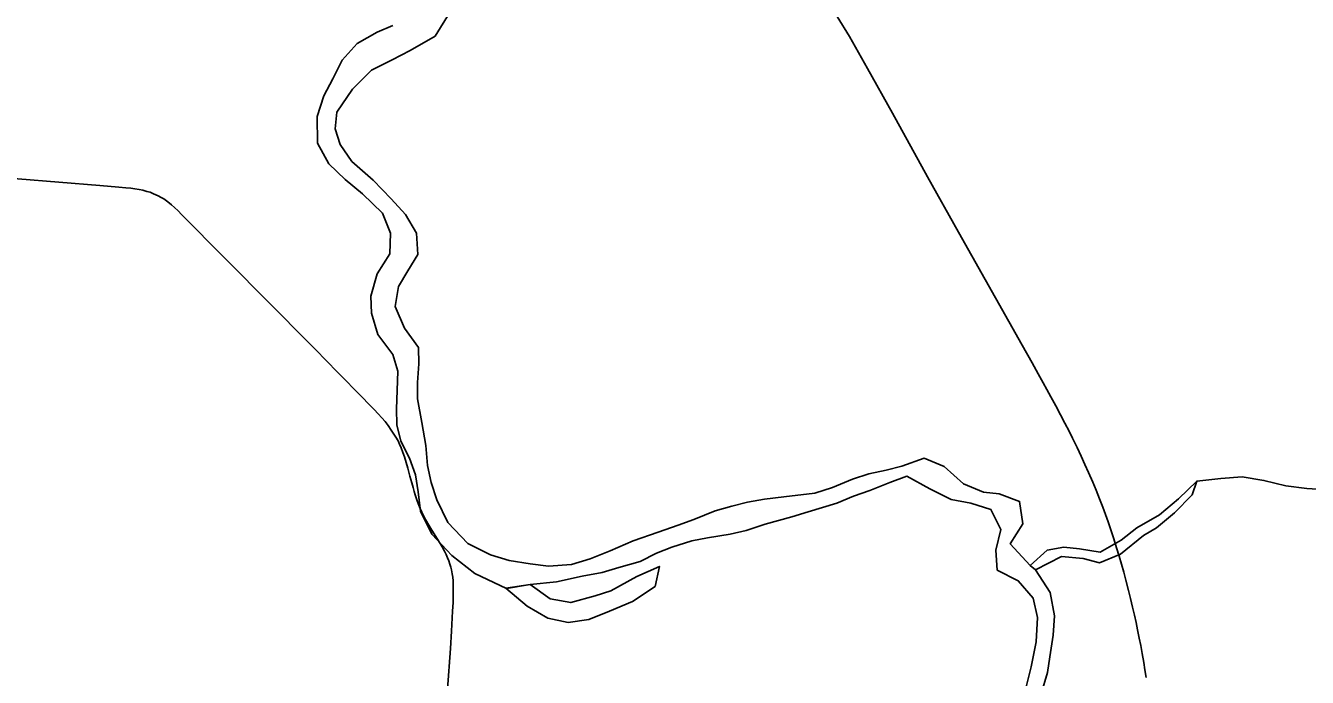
# Model space of a CAD drawing. Extents: x 1442749 to 1756758, y 235267 to 677782.
# Drawn here: x 1604148 to 1608257, y 563845 to 565936 of the extents above; entities that cross this region are included whole.
import ezdxf

# ---------------------------------------------------------------- set-up
doc = ezdxf.new("R2010")
doc.units = 0
for name, color, linetype in [('GM_X_County_Road', 7, 'Continuous'), ('GM_X_Major_River', 7, 'Continuous'), ('GM_X_Minor_River', 7, 'Continuous'), ('GM_X_Township_Road', 7, 'Continuous')]:
    doc.layers.add(name, color=color, linetype=linetype)

msp = doc.modelspace()

# ---------------------------------------------------------------- linework, layer by layer
at = {"layer": 'GM_X_County_Road'}
msp.add_lwpolyline([(1606749.7, 565966.1), (1606788.6, 565901.6), (1606847.1, 565799.1), (1606926.6, 565655.7), (1607039.2, 565451.7), (1607138, 565273.9), (1607342.5, 564910.8), (1607374.5, 564854), (1607394.1, 564818.8), (1607409.6, 564790.5), (1607421.4, 564768.9), (1607434, 564745.9), (1607450.1, 564716.4), (1607465.3, 564687.7), (1607479.6, 564660.8), (1607493, 564634.8), (1607503.9, 564613.1), (1607518.6, 564582.7), (1607531.7, 564554.5), (1607543.8, 564528), (1607555.1, 564502.8), (1607568.9, 564471.2), (1607579.4, 564446), (1607590.3, 564418.6), (1607600.7, 564391.7), (1607609.4, 564367.9), (1607617.6, 564344.4), (1607626.3, 564318.4), (1607635.8, 564289.3), (1607644.9, 564260.6), (1607653.2, 564233.8), (1607660.6, 564208.6), (1607667.9, 564183), (1607674.9, 564157.3), (1607683.6, 564123.9), (1607690.1, 564098.3), (1607696.6, 564071), (1607702.7, 564044.9), (1607707.9, 564021.5), (1607712.6, 563997.6), (1607717.8, 563971.6), (1607722.6, 563947.3), (1607727.4, 563921.7), (1607732.2, 563893), (1607736.1, 563869.1), (1607739.6, 563844.4)], dxfattribs=at)
at = {"layer": 'GM_X_Major_River'}
for p, q in [((1607384.8, 564190.3), (1607368.2, 564204)), ((1605765.5, 564143.8), (1605687.4, 564131.9)), ((1605689, 564130.5), (1605765.6, 564143.7))]:
    msp.add_line(p, q, dxfattribs=at)
for points in [[(1607368.2, 564204), (1607304.1, 564273.6), (1607344.2, 564337.6), (1607334.3, 564409.7), (1607268.3, 564433.8), (1607218.3, 564439.9), (1607154.4, 564466.1), (1607092.5, 564522.3), (1607028.5, 564548.4), (1606956.4, 564522.5), (1606906.4, 564510.5), (1606850.4, 564498.6), (1606798.3, 564480.7), (1606734.2, 564454.7), (1606678.2, 564436.8), (1606578.2, 564424.9), (1606516.1, 564417), (1606462.1, 564407.1), (1606412.1, 564395.1), (1606358, 564379.2), (1606290, 564351.3), (1606239.9, 564333.3), (1606175.9, 564311.4), (1606095.8, 564283.5), (1606021.7, 564251.5), (1605957.7, 564225.6), (1605897.6, 564207.7), (1605823.6, 564201.8), (1605765.6, 564209.9), (1605697.6, 564220), (1605637.6, 564238.1), (1605565.6, 564274.3), (1605501.7, 564342.5), (1605465.9, 564414.6), (1605448, 564470.7), (1605436, 564524.8), (1605430.2, 564588.9), (1605418.3, 564663.1), (1605404.4, 564739.2), (1605404.5, 564791.3), (1605408.6, 564851.3), (1605406.7, 564903.4), (1605362.8, 564965.6), (1605332.9, 565035.7), (1605343, 565099.8), (1605373.1, 565149.8), (1605405.2, 565201.8), (1605401.3, 565270), (1605365.4, 565330.1), (1605319.5, 565380.2), (1605261.6, 565440.4), (1605193.7, 565500.6), (1605155.8, 565554.8), (1605139.8, 565604.8), (1605145.9, 565658.9), (1605196.1, 565732.9), (1605256.2, 565792.9), (1605322.3, 565826.9), (1605380.3, 565856.8), (1605460.4, 565902.8), (1605508.6, 565980.8)], [(1605324.5, 565937), (1605274.4, 565915.1), (1605210.3, 565879.1), (1605162.2, 565825.1), (1605132.1, 565765.1), (1605104, 565711.1), (1605081.9, 565645), (1605083.8, 565558.9), (1605119.6, 565492.7), (1605171.6, 565442.6), (1605227.5, 565396.4), (1605291.4, 565334.2), (1605317.3, 565270.1), (1605315.2, 565204), (1605275.1, 565140), (1605254.9, 565067.9), (1605256.9, 565013.8), (1605276.7, 564945.7), (1605324.6, 564881.5), (1605340.5, 564827.4), (1605338.4, 564765.3), (1605336.3, 564707.2), (1605338.2, 564655.2), (1605350.2, 564603.1), (1605378.1, 564549), (1605398, 564494.8), (1605405.9, 564440.8), (1605413.8, 564378.7), (1605449.7, 564304.5), (1605513.6, 564236.3), (1605587.5, 564178.1), (1605689, 564130.5)], [(1605765.6, 564143.7), (1605849.5, 564151.7), (1605931.6, 564169.6), (1605995.6, 564181.5), (1606049.6, 564197.4), (1606117.7, 564217.3), (1606169.7, 564243.3), (1606219.8, 564263.2), (1606283.8, 564283.2), (1606333.9, 564293.1), (1606405.9, 564305), (1606457.9, 564316.9), (1606518, 564336.9), (1606604.1, 564360.8), (1606656.1, 564376.7), (1606748.2, 564404.6), (1606802.2, 564426.6), (1606854.3, 564444.5), (1606918.3, 564470.4), (1606972.4, 564490.4), (1607046.3, 564450.2), (1607114.3, 564416.1), (1607178.3, 564404), (1607242.2, 564383.8), (1607274.1, 564319.7), (1607258, 564253.6), (1607261.9, 564189.5), (1607329.9, 564155.4), (1607377.8, 564099.2), (1607391.7, 564037.1), (1607387.5, 563959), (1607371.4, 563878.9), (1607355.3, 563814.9)], [(1607384.8, 564190.3), (1607468, 564233.3), (1607538, 564227.2), (1607590, 564213), (1607658.1, 564241), (1607731.6, 564300.1), (1607773, 564325.6), (1607830.4, 564373.4), (1607887.8, 564430.8), (1607902.8, 564475.2), (1607843.1, 564418), (1607782.6, 564367.1), (1607710.3, 564325), (1607660.2, 564285), (1607592.1, 564247.1), (1607526.1, 564257.2), (1607476.1, 564263.3), (1607422.1, 564253.4), (1607368.2, 564204)], [(1605687.4, 564131.9), (1605755.3, 564073.7), (1605821.3, 564035.6), (1605887.3, 564021.4), (1605953.3, 564031.3), (1606019.4, 564057.3), (1606093.4, 564089.2), (1606165.6, 564137.2), (1606179.7, 564201.2), (1606107.6, 564169.3), (1606023.5, 564123.4), (1605973.4, 564107.4), (1605895.4, 564085.5), (1605829.4, 564097.6), (1605765.5, 564143.8)], [(1607403.3, 563792.8), (1607423.4, 563860.8), (1607431.5, 563910.9), (1607441.6, 563981), (1607445.7, 564043), (1607431.8, 564117.2), (1607384.8, 564190.3)]]:
    msp.add_lwpolyline(points, dxfattribs=at)
at = {"layer": 'GM_X_Minor_River'}
msp.add_lwpolyline([(1607902.8, 564475.2), (1607979.3, 564483.5), (1608047.6, 564488.4), (1608117.5, 564477.2), (1608187.3, 564460.1), (1608255.3, 564451), (1608305.3, 564448.2)], dxfattribs=at)
at = {"layer": 'GM_X_Township_Road'}
msp.add_lwpolyline([(1605500, 563807), (1605509.4, 563937.9), (1605512.9, 563993.6), (1605516.5, 564058.1), (1605517.8, 564085.9), (1605518.2, 564104.2), (1605518.7, 564123.7), (1605518.2, 564142.8), (1605517.8, 564154.6), (1605516.9, 564166.7), (1605515.6, 564177.9), (1605512.6, 564190.7), (1605510.4, 564199.2), (1605507.4, 564208.7), (1605503.9, 564219.1), (1605500, 564229.2), (1605495.7, 564239.6), (1605490.5, 564250), (1605482.7, 564264), (1605471.4, 564283), (1605446.7, 564322.9), (1605437.5, 564339), (1605425.7, 564359.8), (1605418, 564375.4), (1605412.8, 564387.1), (1605408, 564398.2), (1605403.2, 564411.9), (1605399.7, 564421.4), (1605396.7, 564431), (1605393.2, 564441.8), (1605389.8, 564454), (1605385.4, 564469.1), (1605379.8, 564490.9), (1605372.8, 564516.5), (1605367.2, 564535.1), (1605362, 564552.5), (1605357.2, 564567.2), (1605352, 564581.6), (1605346.8, 564593.7), (1605341.6, 564603.7), (1605334.7, 564615.9), (1605328.6, 564625.4), (1605319.9, 564638.9), (1605309.9, 564653.6), (1605299.9, 564666.2), (1605289.9, 564677.5), (1605277.8, 564690.5), (1605265, 564704.4), (1605247.4, 564723.1), (1605227.4, 564743.5), (1605148, 564824.3), (1605076.8, 564896.9), (1604908.5, 565067.3), (1604813.7, 565162.7), (1604732.8, 565244.2), (1604700.4, 565276.7), (1604671.8, 565305.9), (1604647.6, 565330.6), (1604636.7, 565341.6), (1604624.6, 565353.3), (1604615.5, 565361.1), (1604609, 565366.7), (1604599.4, 565374.1), (1604590.3, 565380.2), (1604582.5, 565385), (1604572.9, 565390.3), (1604557.8, 565397), (1604546.5, 565401.5), (1604535.8, 565404.6), (1604523, 565408), (1604511.7, 565410.1), (1604497.4, 565412.7), (1604484.8, 565414.5), (1604468.8, 565416.2), (1604446.2, 565418.4), (1604385.7, 565423.6), (1603990, 565455.3)], dxfattribs=at)

doc.saveas('drawing.dxf')
